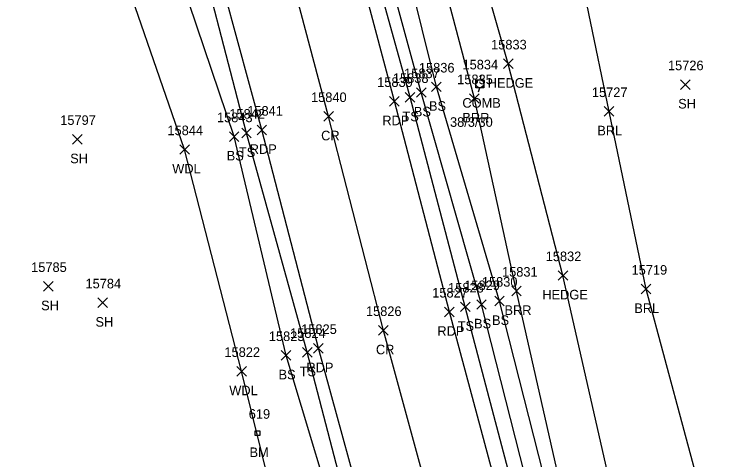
# Model space of a CAD drawing. Extents: x 1439173 to 1457902, y 641926 to 659889.
# Drawn here: x 1445964.9 to 1446113.5, y 654252.8 to 654345.9 of the extents above; entities that cross this region are included whole.
import ezdxf

# ---------------------------------------------------------------- set-up
doc = ezdxf.new("R2010")
doc.units = 0
for name, color, linetype in [('C_A', 7, 'Continuous'), ('C_I', 7, 'Continuous'), ('CPBM', 7, 'Continuous'), ('L_A', 7, 'Continuous'), ('L_I', 7, 'Continuous'), ('L_TIC', 7, 'Continuous'), ('LABL', 7, 'Continuous'), ('LAHR', 7, 'Continuous'), ('LAWA', 7, 'Continuous'), ('LELB', 7, 'Continuous'), ('P_A', 7, 'Continuous'), ('P_I', 7, 'Continuous'), ('P_TIC', 7, 'Continuous'), ('PET', 7, 'Continuous'), ('PRC', 7, 'Continuous'), ('U_A', 7, 'Continuous'), ('U_C', 7, 'Continuous'), ('U_I', 7, 'Continuous'), ('UP', 7, 'Continuous')]:
    doc.layers.add(name, color=color, linetype=linetype)

msp = doc.modelspace()

# ---------------------------------------------------------------- linework, layer by layer
at = {"layer": 'CPBM'}
for p, q in [((1446015.26, 654257.91), (1446015.26, 654258.91)), ((1446015.26, 654258.91), (1446016.26, 654258.91)), ((1446016.26, 654257.91), (1446015.26, 654257.91)), ((1446015.77, 654258.41), (1446015.77, 654258.41)), ((1446015.77, 654258.41), (1446015.77, 654258.41)), ((1446016.26, 654258.91), (1446016.26, 654257.91))]:
    msp.add_line(p, q, dxfattribs=at)
at = {"layer": 'L_TIC'}
for points in [[(1446067.11, 654334.55), (1446069.11, 654336.55)], [(1446069.11, 654334.55), (1446067.11, 654336.55)], [(1446104.09, 654330.21), (1446106.09, 654332.21)], [(1446106.09, 654330.21), (1446104.09, 654332.21)], [(1446052.1, 654329.73), (1446054.1, 654331.73)], [(1446054.1, 654329.73), (1446052.1, 654331.73)], [(1446046.61, 654327.55), (1446048.61, 654329.55)], [(1446048.61, 654327.55), (1446046.61, 654329.55)], [(1446048.95, 654328.55), (1446050.95, 654330.55)], [(1446050.95, 654328.55), (1446048.95, 654330.55)], [(1446060.03, 654327.29), (1446062.03, 654329.29)], [(1446062.03, 654327.29), (1446060.03, 654329.29)], [(1446088.16, 654324.6), (1446090.16, 654326.6)], [(1446090.16, 654324.6), (1446088.16, 654326.6)], [(1446012.45, 654320.08), (1446014.45, 654322.08)], [(1446014.45, 654320.08), (1446012.45, 654322.08)], [(1445977.15, 654318.78), (1445979.15, 654320.78)], [(1445979.15, 654318.78), (1445977.15, 654320.78)], [(1446009.87, 654319.35), (1446011.87, 654321.35)], [(1446011.87, 654319.35), (1446009.87, 654321.35)], [(1445999.53, 654316.64), (1446001.53, 654318.64)], [(1446001.53, 654316.64), (1445999.53, 654318.64)], [(1446078.51, 654290.33), (1446080.51, 654292.33)], [(1446080.51, 654290.33), (1446078.51, 654292.33)], [(1445971.07, 654288.07), (1445973.07, 654290.07)], [(1445973.07, 654288.07), (1445971.07, 654290.07)], [(1446068.82, 654287.09), (1446070.82, 654289.09)], [(1446070.82, 654287.09), (1446068.82, 654289.09)], [(1446095.88, 654287.5), (1446097.88, 654289.5)], [(1446097.88, 654287.5), (1446095.88, 654289.5)], [(1445982.42, 654284.64), (1445984.42, 654286.64)], [(1445984.42, 654284.64), (1445982.42, 654286.64)], [(1446061.52, 654284.28), (1446063.52, 654286.28)], [(1446063.52, 654284.28), (1446061.52, 654286.28)], [(1446065.27, 654284.99), (1446067.27, 654286.99)], [(1446067.27, 654284.99), (1446065.27, 654286.99)], [(1446058.14, 654283.78), (1446060.14, 654285.78)], [(1446060.14, 654283.78), (1446058.14, 654285.78)], [(1446025.14, 654274.3), (1446027.14, 654276.3)], [(1446027.14, 654274.3), (1446025.14, 654276.3)], [(1446020.7, 654273.64), (1446022.7, 654275.64)], [(1446022.7, 654273.64), (1446020.7, 654275.64)], [(1446011.43, 654270.33), (1446013.43, 654272.33)], [(1446013.43, 654270.33), (1446011.43, 654272.33)]]:
    msp.add_lwpolyline(points, dxfattribs=at)
at = {"layer": 'LABL'}
for points in [[(1446124.18, 654108.76), (1446115.7, 654113.23), (1446109.01, 654136.5), (1446095.97, 654192.09), (1446080.24, 654241.95), (1446069.82, 654288.09), (1446061.03, 654328.29), (1446047.07, 654381.23), (1446034.56, 654427.88), (1446015.14, 654478.77), (1446013.95, 654482.8), (1446006.87, 654513.16), (1445995.16, 654560.42), (1446001.12, 654558.4), (1446012.61, 654564.78)], [(1446124.18, 654108.76), (1446126.08, 654115.59), (1446130.29, 654124.75), (1446156.54, 654128.14), (1446187.16, 654132.4), (1446220.59, 654135.33), (1446221.05, 654146.08), (1446195.07, 654144.25), (1446169.23, 654143.17), (1446140.07, 654152.22), (1446129.15, 654174.8), (1446116.01, 654215.11), (1446108.77, 654244.23), (1446096.88, 654288.5), (1446089.16, 654325.6), (1446080.69, 654366.59), (1446073.03, 654401.3), (1446053.81, 654433.94), (1446052.94, 654469.59), (1446042.27, 654503.12), (1446031.58, 654533.58), (1446025.16, 654550.47), (1446012.61, 654564.78)]]:
    msp.add_lwpolyline(points, dxfattribs=at)
at = {"layer": 'LAHR'}
msp.add_lwpolyline([(1446126.08, 654115.59), (1446118.81, 654136.63), (1446104.47, 654192.25), (1446090.12, 654244.5), (1446079.51, 654291.33), (1446068.11, 654335.55), (1446053.58, 654386.49), (1446044.43, 654428.87), (1446026.24, 654485.4), (1446017.64, 654517.64)], dxfattribs=at)
at = {"layer": 'LAWA'}
msp.add_lwpolyline([(1445954.4, 654129.84), (1445976.1, 654125.58), (1445999.46, 654119.36), (1446022.01, 654132.36), (1446030.98, 654159.65), (1446029.67, 654176.55), (1446027.82, 654203.21), (1446023.06, 654228.42), (1446012.43, 654271.33), (1446000.53, 654317.64), (1445984.4, 654364.21)], dxfattribs=at)
at = {"layer": 'LELB'}
for points in [[(1446105.35, 654109.16), (1446097.33, 654138.34), (1446083.7, 654189.29), (1446070.73, 654240.68), (1446059.14, 654284.78), (1446047.61, 654328.55), (1446034.65, 654375.32), (1446021.45, 654424.57), (1446008.82, 654471.28), (1446006.78, 654479.48), (1446005.91, 654484.46), (1445999, 654510.7), (1445986.77, 654556.97), (1445976.83, 654594.43), (1445965.1, 654638.69), (1445956.98, 654668.63), (1445944.38, 654715.89), (1445931.99, 654761.61), (1445920.53, 654805.65), (1445906.96, 654855.99), (1445894.95, 654904.28)], [(1446109.68, 654109.75), (1446101.01, 654138.53), (1446087.94, 654190.06), (1446073.65, 654241.5), (1446062.52, 654285.28), (1446049.95, 654329.55), (1446037.02, 654376.83), (1446024.88, 654425.73), (1446011.25, 654473.66), (1446009.64, 654477.74), (1446012, 654478.17), (1446014.59, 654475.02)], [(1446111.23, 654109.73), (1446103.15, 654139.07), (1446090.79, 654191.02), (1446077.55, 654241.59), (1446066.27, 654285.99), (1446053.1, 654330.73), (1446041.18, 654378.98), (1446030.54, 654426.83), (1446014.59, 654475.02)], [(1446059.37, 654147.37), (1446051.25, 654180.78), (1446036.98, 654233.58), (1446026.14, 654275.3), (1446013.45, 654321.08), (1446001.12, 654368.6)], [(1446056.24, 654146.37), (1446057.31, 654146.67), (1446048.17, 654181.24), (1446034.36, 654232.7), (1446021.7, 654274.64), (1446010.87, 654320.35), (1445995.24, 654366.74)]]:
    msp.add_lwpolyline(points, dxfattribs=at)
at = {"layer": 'P_TIC'}
for points in [[(1446043.33, 654326.71), (1446045.33, 654328.71)], [(1446045.33, 654326.71), (1446043.33, 654328.71)], [(1446029.6, 654323.56), (1446031.6, 654325.56)], [(1446031.6, 654323.56), (1446029.6, 654325.56)], [(1446015.64, 654320.72), (1446017.64, 654322.72)], [(1446017.64, 654320.72), (1446015.64, 654322.72)], [(1446054.82, 654282.73), (1446056.82, 654284.73)], [(1446056.82, 654282.73), (1446054.82, 654284.73)], [(1446041.03, 654278.87), (1446043.03, 654280.87)], [(1446043.03, 654278.87), (1446041.03, 654280.87)], [(1446027.46, 654275.12), (1446029.46, 654277.12)], [(1446029.46, 654275.12), (1446027.46, 654277.12)]]:
    msp.add_lwpolyline(points, dxfattribs=at)
at = {"layer": 'PET'}
for points in [[(1446102.1, 654108.83), (1446094.47, 654138.21), (1446080.74, 654188.75), (1446067.56, 654240.19), (1446055.82, 654283.73), (1446044.33, 654327.71), (1446031.68, 654375.36), (1446019.05, 654424.05), (1446006.16, 654471.11), (1445996.36, 654509.83), (1445983.62, 654556.08), (1445974.15, 654594.4), (1445962.13, 654638.37), (1445954.39, 654668.15), (1445941.76, 654715.4), (1445929.61, 654761.47), (1445918.1, 654805.15), (1445905.24, 654855.52), (1445892.71, 654903.8)], [(1446192.43, 653717.22), (1446176.89, 653761.46), (1446164.42, 653797.13), (1446156.87, 653819.67), (1446142.43, 653865.95), (1446130.55, 653904.16), (1446119.12, 653940.36), (1446109.78, 653973.62), (1446097.37, 654017.18), (1446090.07, 654043.15), (1446082.01, 654074.2), (1446073.2, 654106.49), (1446061.95, 654149.53), (1446053.59, 654181.49), (1446039.98, 654234.25), (1446028.46, 654276.12), (1446016.64, 654321.72), (1446003.78, 654369.14)]]:
    msp.add_lwpolyline(points, dxfattribs=at)
at = {"layer": 'PRC'}
msp.add_lwpolyline([(1446206.12, 653721.06), (1446190.3, 653765.99), (1446178.01, 653800.63), (1446170.15, 653827.03), (1446156.36, 653869.05), (1446142.91, 653911.91), (1446123.65, 653977.82), (1446111.81, 654020.1), (1446104.02, 654048), (1446095.42, 654079.45), (1446087.14, 654109.55), (1446074.6, 654157.57), (1446067.08, 654185.1), (1446053.78, 654236.94), (1446042.03, 654279.87), (1446030.6, 654324.56), (1446017.97, 654372.06)], dxfattribs=at)
at = {"layer": 'UP'}
for p, q in [((1446061.31, 654330.55), (1446061.31, 654332.22)), ((1446061.31, 654332.22), (1446062.97, 654332.22)), ((1446062.39, 654333.05), (1446062.14, 654332.22)), ((1446062.97, 654332.22), (1446062.97, 654330.55)), ((1446062.14, 654331.38), (1446062.14, 654331.38)), ((1446062.97, 654330.55), (1446061.31, 654330.55)), ((1446061.89, 654329.72), (1446062.14, 654330.55))]:
    msp.add_line(p, q, dxfattribs=at)
msp.add_circle((1446062.14, 654331.38), 0.833, dxfattribs=at)

# ---------------------------------------------------------------- texts
at = {"layer": 'C_A'}
msp.add_text('BM', height=2, dxfattribs=at).set_placement((1446014.08, 654253.41))
at = {"layer": 'C_I'}
msp.add_text('619', height=2, dxfattribs=at).set_placement((1446013.92, 654261.41))
at = {"layer": 'L_A'}
for s, p in [('HEDGE', (1446063.81, 654330.55)), ('BS', (1446051.54, 654325.73)), ('SH', (1446103.58, 654326.21)), ('BS', (1446048.39, 654324.55)), ('TS', (1446046.02, 654323.55)), ('BRR', (1446058.52, 654323.29)), ('BRL', (1446086.7, 654320.6)), ('BS', (1446009.31, 654315.35)), ('TS', (1446011.86, 654316.08)), ('SH', (1445976.63, 654314.78)), ('WDL', (1445997.94, 654312.64)), ('HEDGE', (1446075.21, 654286.33)), ('SH', (1445970.56, 654284.07)), ('BRR', (1446067.31, 654283.09)), ('BRL', (1446094.42, 654283.5)), ('SH', (1445981.91, 654280.64)), ('TS', (1446057.55, 654279.78)), ('BS', (1446060.96, 654280.28)), ('BS', (1446064.71, 654280.99)), ('BS', (1446020.14, 654269.64)), ('TS', (1446024.55, 654270.3)), ('WDL', (1446009.85, 654266.33))]:
    msp.add_text(s, height=2, dxfattribs=at).set_placement(p)
at = {"layer": 'L_I'}
for s, p in [('15833', (1446064.52, 654338.55)), ('15836', (1446049.45, 654333.73)), ('15726', (1446101.45, 654334.21)), ('15837', (1446046.36, 654332.55)), ('15838', (1446044.02, 654331.55)), ('15835', (1446057.44, 654331.29)), ('15727', (1446085.57, 654328.6)), ('15797', (1445974.55, 654322.78)), ('15843', (1446007.28, 654323.35)), ('15842', (1446009.86, 654324.08)), ('15844', (1445996.94, 654320.64)), ('15832', (1446075.92, 654294.33)), ('15785', (1445968.48, 654292.07)), ('15719', (1446093.85, 654291.5)), ('15831', (1446066.8, 654291.09)), ('15784', (1445979.83, 654288.64)), ('15830', (1446062.59, 654288.99)), ('15828', (1446055.55, 654287.78)), ('15829', (1446058.92, 654288.28)), ('15824', (1446022.55, 654278.3)), ('15823', (1446018.11, 654277.64)), ('15822', (1446008.84, 654274.33))]:
    msp.add_text(s, height=2, dxfattribs=at).set_placement(p)
at = {"layer": 'P_A'}
for s, p in [('RDP', (1446041.81, 654322.71)), ('CR', (1446029.03, 654319.56)), ('RDP', (1446014.12, 654316.72)), ('RDP', (1446053.3, 654278.73)), ('CR', (1446040.47, 654274.87)), ('RDP', (1446025.95, 654271.12))]:
    msp.add_text(s, height=2, dxfattribs=at).set_placement(p)
at = {"layer": 'P_I'}
for s, p in [('15839', (1446040.73, 654330.71)), ('15840', (1446026.92, 654327.56)), ('15841', (1446013.61, 654324.72)), ('15827', (1446052.23, 654286.73)), ('15826', (1446038.39, 654282.87)), ('15825', (1446024.87, 654279.12))]:
    msp.add_text(s, height=2, dxfattribs=at).set_placement(p)
at = {"layer": 'U_A'}
msp.add_text('COMB', height=2, dxfattribs=at).set_placement((1446058.52, 654326.38))
at = {"layer": 'U_C'}
msp.add_text('38/3/30', height=2, dxfattribs=at).set_placement((1446055.94, 654322.38))
at = {"layer": 'U_I'}
msp.add_text('15834', height=2, dxfattribs=at).set_placement((1446058.55, 654334.38))

doc.saveas('drawing.dxf')
